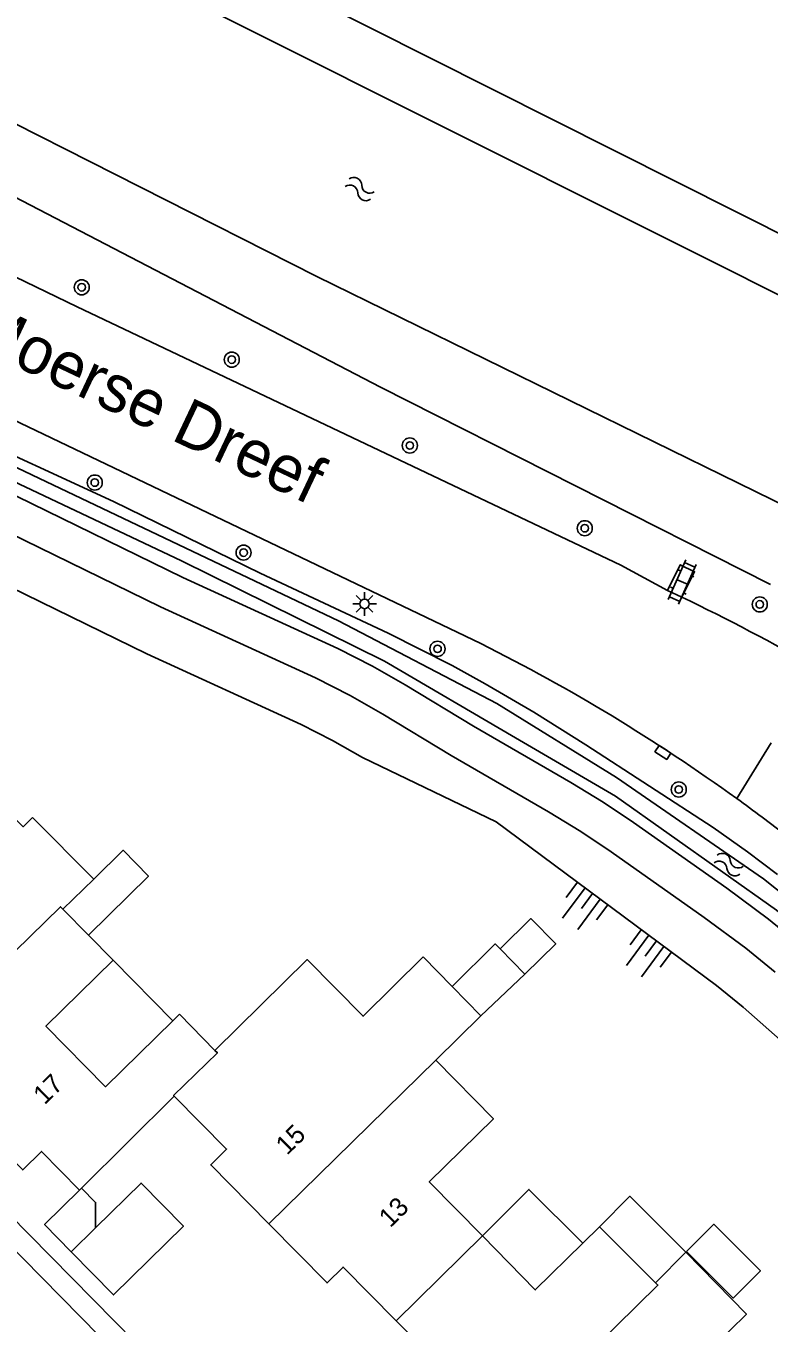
# Model space of a CAD drawing. Extents: x 128000 to 131008, y 398996 to 402500.
# Drawn here: x 129428.6 to 129468.1, y 399665.6 to 399734.5 of the extents above; entities that cross this region are included whole.
import ezdxf

# ---------------------------------------------------------------- set-up
doc = ezdxf.new("R2010")
doc.units = 0
for name, color, linetype in [('gg-anno-huisnummerreeks BGT', 7, 'Continuous'), ('gg-anno-openbare ruimte label', 7, 'Continuous'), ('gg-bbg-bijgebouw', 7, 'Continuous'), ('gg-bbg-gedigitaliseerde bebouwing', 7, 'Continuous'), ('gg-bbg-gedigitaliseerde bijgebouw', 7, 'Continuous'), ('gg-bbg-hoofdgebouw', 7, 'Continuous'), ('gg-bbg-luifel en loopbrug', 7, 'Continuous'), ('gg-bbg-tussenscheiding', 7, 'Continuous'), ('gg-knt-BGT kruinlijn', 7, 'Continuous'), ('gg-knt-bovenkant onderkant talud', 7, 'Continuous'), ('gg-knt-verharding', 7, 'Continuous'), ('gg-kntw-beschoeiing', 7, 'Continuous'), ('gg-kntw-bovenkant insteek waterloop', 7, 'Continuous'), ('gg-kntw-waterlijn', 7, 'Continuous'), ('gt-grn-groengrens', 7, 'Continuous'), ('gt-grn-weggrens', 7, 'Continuous'), ('gt-symb-boom', 7, 'Continuous'), ('gt-symb-klinker verharding', 7, 'Continuous'), ('gt-symb-kolk', 7, 'Continuous'), ('gt-symb-lichtmast', 7, 'Continuous'), ('gt-symb-talud symbool', 7, 'Continuous'), ('gt-symb-watersymbool', 7, 'Continuous')]:
    doc.layers.add(name, color=color, linetype=linetype)

# ---------------------------------------------------------------- blocks, each defined once
blk = doc.blocks.new('gt0-BOOM')
at = {"layer": 'gt-symb-boom'}
for radius in [0.4, 0.2]:
    blk.add_circle((0, 0), radius, dxfattribs=at)
blk = doc.blocks.new('gt0-WA')
at = {"layer": 'gt-symb-watersymbool'}
for centre, start, end in [((-0.323, 0.022), 28.07249, 151.92751), ((0.427, 0.422), 208.07248, 331.92751), ((-0.323, -0.428), 28.07249, 151.92751), ((0.427, -0.028), 208.07248, 331.92751)]:
    blk.add_arc(centre, 0.425, start, end, dxfattribs=at)
blk = doc.blocks.new('gt0-TALUD_1')
at = {"layer": 'gt-symb-talud symbool'}
for p, q in [((-1, -1), (-1, 0)), ((-0.5, -2), (-0.5, 0)), ((0.5, -2), (0.5, 0)), ((1, -1), (1, 0)), ((0, -1), (0, 0))]:
    blk.add_line(p, q, dxfattribs=at)
blk = doc.blocks.new('gt0-KOLK')
at = {"layer": 'gt-symb-kolk'}
blk.add_lwpolyline([(0, 0), (0.375, 0), (0.375, 0.4), (-0.375, 0.4), (-0.375, 0), (0, 0)], dxfattribs=at)
blk = doc.blocks.new('gt0-LMAST')
at = {"layer": 'gt-symb-lichtmast'}
for p, q in [((-0.182, 0.173), (-0.447, 0.438)), ((-0.005, 0.246), (-0.005, 0.621)), ((0.172, 0.173), (0.437, 0.438)), ((-0.255, -0.004), (-0.63, -0.004)), ((-0.182, -0.181), (-0.447, -0.446)), ((-0.005, -0.254), (-0.005, -0.629)), ((0.437, -0.446), (0.172, -0.181)), ((0.245, -0.004), (0.62, -0.004))]:
    blk.add_line(p, q, dxfattribs=at)
blk.add_circle((-0.005, -0.004), 0.25, dxfattribs=at)
blk = doc.blocks.new('gt0-KL1')
at = {"layer": 'gt-symb-klinker verharding'}
for p, q in [((-1.15, 0.3), (1.15, 0.3)), ((-1, -0.3), (-1, 0.3)), ((-0.5, 0.3), (-0.5, 0.45)), ((0, -0.3), (0, 0.3)), ((0.5, 0.3), (0.5, 0.45)), ((1, -0.3), (1, 0.3)), ((-1.15, -0.3), (1.15, -0.3)), ((-0.5, -0.45), (-0.5, -0.3)), ((0.5, -0.45), (0.5, -0.3))]:
    blk.add_line(p, q, dxfattribs=at)

msp = doc.modelspace()

# ---------------------------------------------------------------- linework, layer by layer
at = {"layer": 'gg-bbg-bijgebouw'}
msp.add_line((129431.019, 399669.367), (129432.304, 399670.64), dxfattribs=at)
for points in [[(129431.45, 399672.65), (129429.598, 399670.815), (129431.019, 399669.367)], [(129432.304, 399670.64), (129432.306, 399671.995), (129431.556, 399672.755)]]:
    msp.add_lwpolyline(points, dxfattribs=at)
at = {"layer": 'gg-bbg-gedigitaliseerde bebouwing'}
for p, q in [((129431.926, 399686.185), (129433.235, 399684.857)), ((129436.405, 399681.64), (129436.76, 399681.99))]:
    msp.add_line(p, q, dxfattribs=at)
for points in [[(129428.96, 399692.42), (129428.47, 399691.937), (129424.698, 399695.764)], [(129433.235, 399684.857), (129429.674, 399681.347), (129432.844, 399678.13), (129436.405, 399681.64)], [(129438.65, 399680.06), (129443.55, 399684.882), (129446.513, 399681.877), (129449.705, 399685.023)]]:
    msp.add_lwpolyline(points, dxfattribs=at)
at = {"layer": 'gg-bbg-gedigitaliseerde bijgebouw'}
msp.add_line((129455.106, 399684.113), (129453.789, 399685.448), dxfattribs=at)
for points in [[(129431.926, 399686.185), (129435.114, 399689.321), (129433.766, 399690.691), (129432.21, 399689.16)], [(129453.789, 399685.448), (129455.426, 399687.064), (129456.743, 399685.729), (129455.106, 399684.113)], [(129459.07, 399670.7), (129460.69, 399672.32), (129463.66, 399669.35)], [(129463.698, 399669.388), (129465.141, 399670.831), (129467.616, 399668.356), (129466.173, 399666.913), (129463.698, 399669.388)]]:
    msp.add_lwpolyline(points, dxfattribs=at)
at = {"layer": 'gg-bbg-hoofdgebouw'}
for p, q in [((129432.21, 399689.16), (129428.96, 399692.42)), ((129451.24, 399683.461), (129449.705, 399685.023)), ((129452.775, 399681.899), (129451.24, 399683.461)), ((129438.65, 399680.06), (129436.76, 399681.99)), ((129450.375, 399679.54), (129452.775, 399681.899)), ((129431.556, 399672.755), (129436.48, 399677.64)), ((129459.07, 399670.7), (129458.182, 399669.828))]:
    msp.add_line(p, q, dxfattribs=at)
for points in [[(129452.85, 399670.21), (129450.03, 399673.08), (129453.44, 399676.43), (129450.375, 399679.54)], [(129421.55, 399679), (129424.62, 399675.89), (129425.48, 399676.73), (129428.44, 399673.72), (129429.43, 399674.7), (129431.45, 399672.65)], [(129436.48, 399677.64), (129439.27, 399674.82), (129438.43, 399673.98), (129441.513, 399670.852)], [(129441.513, 399670.852), (129444.6, 399667.72), (129445.45, 399668.56), (129448.272, 399665.713)], [(129458.182, 399669.828), (129455.66, 399667.35), (129452.85, 399670.21)], [(129464.282, 399663.518), (129466.87, 399666.06), (129463.66, 399669.35)], [(129448.272, 399665.713), (129451.09, 399662.87), (129450.24, 399662.03), (129453.321, 399658.899)]]:
    msp.add_lwpolyline(points, dxfattribs=at)
at = {"layer": 'gg-bbg-luifel en loopbrug'}
for p, q in [((129436.405, 399681.64), (129433.235, 399684.857)), ((129455.106, 399684.113), (129452.775, 399681.899))]:
    msp.add_line(p, q, dxfattribs=at)
for points in [[(129453.789, 399685.448), (129453.525, 399685.716), (129451.24, 399683.461)], [(129431.019, 399669.367), (129433.263, 399667.085), (129436.97, 399670.731), (129434.722, 399673.018), (129432.304, 399670.64)], [(129452.85, 399670.21), (129455.325, 399672.685), (129458.182, 399669.828)]]:
    msp.add_lwpolyline(points, dxfattribs=at)
at = {"layer": 'gg-bbg-tussenscheiding'}
for p, q in [((129430.57, 399687.56), (129432.21, 399689.16)), ((129430.57, 399687.56), (129431.926, 399686.185)), ((129441.513, 399670.852), (129450.375, 399679.54)), ((129431.45, 399672.65), (129431.556, 399672.755)), ((129459.07, 399670.7), (129462.04, 399667.73)), ((129448.272, 399665.713), (129452.85, 399670.21)), ((129463.66, 399669.35), (129462.04, 399667.73))]:
    msp.add_line(p, q, dxfattribs=at)
for points in [[(129421.55, 399679), (129430.45, 399687.69), (129430.57, 399687.56)], [(129436.48, 399677.64), (129436.45, 399677.67), (129438.78, 399679.94), (129438.65, 399680.06)], [(129462.04, 399667.73), (129462.17, 399667.6), (129453.321, 399658.899)]]:
    msp.add_lwpolyline(points, dxfattribs=at)
at = {"layer": 'gg-knt-BGT kruinlijn'}
for p, q in [((129501.42, 399706.91), (129432.35, 399741.68)), ((129423.79, 399727.55), (129447.44, 399715.28)), ((129447.44, 399715.28), (129468.16, 399704.8))]:
    msp.add_line(p, q, dxfattribs=at)
at = {"layer": 'gg-knt-bovenkant onderkant talud'}
msp.add_lwpolyline([(129468.966, 399680.355), (129466.694, 399682.356), (129465.286, 399683.503), (129453.579, 399692.2), (129446.487, 399695.606), (129444.888, 399696.522), (129443.23, 399697.371), (129435.031, 399701.118), (129426.153, 399705.457)], dxfattribs=at)
at = {"layer": 'gg-knt-verharding'}
for p, q in [((129419.294, 399717.669), (129452.775, 399701.657)), ((129463.446, 399704.129), (129462.686, 399704.484))]:
    msp.add_line(p, q, dxfattribs=at)
for points in [[(129403.407, 399733.036), (129431.334, 399719.544), (129460.207, 399705.821), (129462.686, 399704.484)], [(129462.686, 399704.484), (129463.362, 399705.85), (129464.118, 399705.477), (129463.446, 399704.129)], [(129454.512, 399649.133), (129440.3, 399663.57), (129437.81, 399661.13), (129395.02, 399704.55)], [(129451.07, 399645.94), (129450.86, 399646.24), (129395.82, 399702.19)], [(129467.702, 399692.448), (129469.329, 399691.205), (129471.78, 399689.236)]]:
    msp.add_lwpolyline(points, dxfattribs=at)
for centre, radius, start, end in [((129413.952, 399601.355), 114.071, 60.2214, 64.28527), ((129408.744, 399613.584), 98.466, 54.18185, 63.43797), ((129407.185, 399611.469), 101.094, 53.2287, 54.16686)]:
    msp.add_arc(centre, radius, start, end, dxfattribs=at)
at = {"layer": 'gg-kntw-beschoeiing'}
for points in [[(129393.768, 399757.881), (129408.47, 399750.28), (129482.83, 399713.05), (129498.35, 399705.07), (129515.53, 399695.51)], [(129393.768, 399757.881), (129408.47, 399750.28), (129482.83, 399713.05), (129498.35, 399705.07), (129515.53, 399695.51)], [(129479.89, 399703.6), (129444.06, 399721.15), (129425.31, 399730.64), (129388.713, 399749.457)], [(129479.89, 399703.6), (129444.06, 399721.15), (129425.31, 399730.64), (129388.713, 399749.457)]]:
    msp.add_lwpolyline(points, dxfattribs=at)
at = {"layer": 'gg-kntw-bovenkant insteek waterloop'}
for points in [[(129424.808, 399713.092), (129433.256, 399709.204), (129441.043, 399705.399), (129447.843, 399702.207), (129451.238, 399700.497), (129452.991, 399699.532), (129455.578, 399698.012), (129458.353, 399696.278), (129465.103, 399691.899), (129466.929, 399690.612), (129468.527, 399689.41)], [(129469.589, 399685.774), (129468.037, 399687.038), (129465.825, 399688.682), (129460.876, 399692.165), (129459.262, 399693.24), (129457.554, 399694.281), (129452.376, 399697.284), (129448.757, 399699.467), (129447.023, 399700.46), (129445.183, 399701.403), (129436.945, 399705.167), (129428.102, 399709.49)]]:
    msp.add_lwpolyline(points, dxfattribs=at)
at = {"layer": 'gg-kntw-waterlijn'}
for points in [[(129472.523, 399685.402), (129467.786, 399689.165), (129459.981, 399694.558), (129453.626, 399698.481), (129445.202, 399702.867), (129429.703, 399710.249), (129421.181, 399714.309), (129412.549, 399718.094), (129406.751, 399720.092), (129400.767, 399721.431), (129395.861, 399722.305), (129389.915, 399722.881), (129385.771, 399723.067), (129378.952, 399722.947), (129374.102, 399722.352), (129370.589, 399721.59), (129361.515, 399718.809), (129358.16, 399717.587)], [(129354.956, 399715.391), (129359.492, 399717.304), (129367.753, 399719.971), (129370.387, 399720.693), (129375.408, 399721.732), (129380.335, 399722.157), (129382.703, 399722.178), (129386.38, 399722.331), (129395.27, 399721.66), (129405.188, 399719.69), (129411.692, 399717.672), (129418.301, 399714.837), (129436.87, 399706.051), (129447.649, 399700.729), (129454.617, 399696.657), (129459.922, 399693.557), (129468.467, 399687.516), (129472.369, 399684.197), (129478, 399678.414), (129484.915, 399670.791), (129487.942, 399667.879), (129493.532, 399663.282)]]:
    msp.add_lwpolyline(points, dxfattribs=at)
at = {"layer": 'gt-grn-groengrens'}
msp.add_lwpolyline([(129426.911, 399707.934), (129435.754, 399703.611), (129443.992, 399699.847), (129445.832, 399698.904), (129447.566, 399697.911), (129451.185, 399695.728), (129456.363, 399692.725), (129458.071, 399691.684), (129459.685, 399690.609), (129464.634, 399687.126), (129466.846, 399685.482), (129468.398, 399684.218)], dxfattribs=at)
at = {"layer": 'gt-grn-weggrens'}
msp.add_line((129468.179, 399696.392), (129466.368, 399693.428), dxfattribs=at)

# ---------------------------------------------------------------- block references
at = {"layer": 'gt-symb-boom'}
for p in [(129431.574, 399720.577), (129439.543, 399716.736), (129448.998, 399712.178), (129432.268, 399710.21), (129458.289, 399707.786), (129440.17, 399706.491), (129467.583, 399703.741), (129450.469, 399701.382), (129463.281, 399693.913)]:
    msp.add_blockref('gt0-BOOM', p, dxfattribs=at)
at = {"layer": 'gt-symb-klinker verharding', "rotation": 66.1771005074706}
msp.add_blockref('gt0-KL1', (129463.463, 399704.931), dxfattribs=at)
at = {"layer": 'gt-symb-kolk', "rotation": 146.91369260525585}
msp.add_blockref('gt0-KOLK', (129462.549, 399696.05), dxfattribs=at)
at = {"layer": 'gt-symb-lichtmast'}
msp.add_blockref('gt0-LMAST', (129446.6, 399703.768), dxfattribs=at)
at = {"layer": 'gt-symb-talud symbool', "xscale": 1.000012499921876, "yscale": 1.000012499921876, "rotation": -36.58342113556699}
for p in [(129458.702, 399688.394), (129462.094, 399685.874)]:
    msp.add_blockref('gt0-TALUD_1', p, dxfattribs=at)
at = {"layer": 'gt-symb-watersymbool'}
for p, rotation in [((129446.294, 399725.817), -27.000654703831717), ((129465.976, 399689.906), 156.86909051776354)]:
    msp.add_blockref('gt0-WA', p, dxfattribs=dict(at, rotation=rotation))

# ---------------------------------------------------------------- texts
at = {"layer": 'gg-anno-huisnummerreeks BGT'}
for s, rotation, p in [('17', 44.5, (129429.601, 399677.136)), ('15', 44.6, (129442.478, 399674.464)), ('13', 44.7, (129447.956, 399670.611))]:
    msp.add_text(s, height=1, rotation=rotation, dxfattribs=at).set_placement(p)
at = {"layer": 'gg-anno-openbare ruimte label'}
msp.add_text('Moerse Dreef', height=2.5, rotation=334.7, dxfattribs=at).set_placement((129425.334, 399717.672))

doc.saveas('drawing.dxf')
